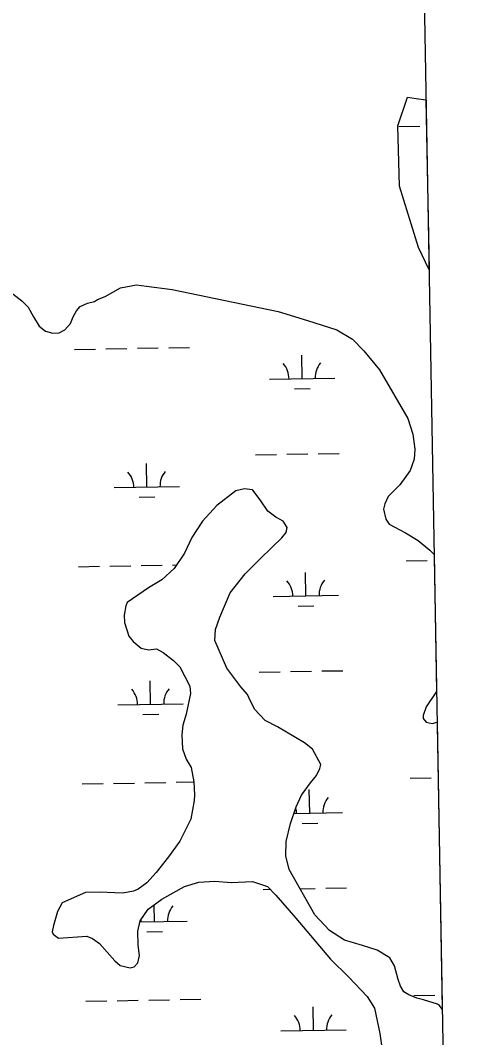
# Model space of a CAD drawing. Extents: x 3892998 to 3931244, y 278583 to 304547.
# Drawn here: x 3928324 to 3929022, y 294498 to 296055 of the extents above; entities that cross this region are included whole.
import ezdxf

# ---------------------------------------------------------------- set-up
doc = ezdxf.new("R2010")
doc.units = 0
for name, color, linetype in [('V-GRID-FRAM', 7, 'Continuous'), ('V-RIVR-EDGE', 7, 'Continuous'), ('V-WETL-SWMP', 7, 'Continuous')]:
    doc.layers.add(name, color=color, linetype=linetype)

msp = doc.modelspace()

# ---------------------------------------------------------------- linework, layer by layer
at = {"layer": 'V-GRID-FRAM'}
msp.add_lwpolyline([(3896958.4, 302195.2), (3928823.6, 302746.7), (3929146.3, 284567.1), (3897265.1, 284015.2), (3896958.4, 302195.2)], dxfattribs=at)
at = {"layer": 'V-RIVR-EDGE'}
msp.add_spline([(3927723.7, 294732.6), (3927728.3, 294752.1), (3927732.5, 294766.7), (3927743.7, 294778.1), (3927753.1, 294792.7), (3927754.5, 294807.7), (3927759.1, 294817.8), (3927767.5, 294827.2), (3927767.5, 294832.7), (3927765.4, 294840.4), (3927768.2, 294841.8), (3927786.7, 294841.7), (3927796.1, 294845.5), (3927796.4, 294852.5), (3927796.8, 294880.7), (3927795.5, 294892.9), (3927795.9, 294900.2), (3927799.7, 294903.7), (3927805.6, 294904.7), (3927812.9, 294904.7), (3927815.4, 294902.6), (3927816, 294885.9), (3927818.8, 294876.1), (3927831.3, 294858.3), (3927852.8, 294843.3), (3927880.2, 294822.3), (3927914, 294802.8), (3927921.3, 294800.7), (3927929.3, 294803.1), (3927937.6, 294803.4), (3927953.3, 294797.1), (3927963, 294790.1), (3927967.9, 294790.5), (3927972.4, 294791.5), (3927985, 294792.2), (3927989.8, 294790.4), (3927994, 294784.8), (3927999.9, 294780.3), (3928006.5, 294774.3), (3928005.4, 294759.7), (3928006.1, 294743.4), (3928012.3, 294729.1), (3928013, 294721.1), (3928014.7, 294695.7), (3928018.8, 294674.1), (3928027.8, 294660.5), (3928036.8, 294650.7), (3928044.5, 294640.6), (3928050.7, 294629.4), (3928053.1, 294621.8), (3928065.3, 294607.5), (3928087.1, 294590), (3928107.6, 294573.9), (3928122.9, 294552.3), (3928132.6, 294545.3), (3928143.1, 294544.6), (3928152.1, 294541.8), (3928188.2, 294512.5), (3928191, 294506.2), (3928187.5, 294492.3), (3928182.6, 294462.4), (3928183.2, 294424.8), (3928196.3, 294393.4), (3928217.1, 294350.9), (3928235.8, 294317.4), (3928257.3, 294290.9), (3928302.5, 294259.5), (3928327.5, 294249), (3928358.9, 294248.2), (3928372.8, 294248.2), (3928386.7, 294245.3), (3928398.5, 294248.1), (3928415.3, 294247.4), (3928431.2, 294237.6), (3928450, 294235.4), (3928484.8, 294233.3), (3928500.5, 294232.2), (3928507.5, 294231.5), (3928523.8, 294222.7), (3928531.1, 294215), (3928531.1, 294207), (3928530.7, 294201.1), (3928523.4, 294197.3), (3928510.5, 294195.9), (3928504.6, 294192.5), (3928499, 294182.7), (3928498.6, 294172), (3928499.6, 294158), (3928513.5, 294139.9), (3928530.1, 294116.2), (3928543, 294102.2), (3928554.5, 294095.9), (3928562.8, 294095.6), (3928574, 294096.9), (3928631.1, 294113.8), (3928678.1, 294130.4), (3928692.4, 294136)], degree=3, dxfattribs=at)
at = {"layer": 'V-WETL-SWMP'}
for p, q in [((3928901.3, 295893.8), (3928916.1, 295937.3)), ((3928916.1, 295937.3), (3928929.3, 295935.5)), ((3928929.3, 295935.5), (3928944.5, 295933.6)), ((3928944.5, 295933.6), (3928949.2, 295673.2)), ((3928903.9, 295801.5), (3928901.3, 295893.8)), ((3928902.9, 295892.8), (3928934.9, 295893.3)), ((3928932.9, 295707.6), (3928903.9, 295801.5)), ((3928949.2, 295673.2), (3928932.9, 295707.6)), ((3928477.1, 295645.5), (3928501.7, 295650.3)), ((3928501.7, 295650.3), (3928516.9, 295648.4)), ((3928516.9, 295648.4), (3928556, 295643.1)), ((3928312.2, 295636.4), (3928326.2, 295626)), ((3928441.7, 295627.8), (3928453.3, 295632.5)), ((3928453.3, 295632.5), (3928477.1, 295645.5)), ((3928556, 295643.1), (3928664.4, 295620.8)), ((3928326.2, 295626), (3928335.9, 295616.1)), ((3928409.4, 295610.3), (3928415.5, 295616.9)), ((3928415.5, 295616.9), (3928426.7, 295622)), ((3928426.7, 295622), (3928437.1, 295624.7)), ((3928437.1, 295624.7), (3928441.7, 295627.8)), ((3928664.4, 295620.8), (3928718.4, 295609.3)), ((3928335.9, 295616.1), (3928344.1, 295601.4)), ((3928344.1, 295601.4), (3928352.7, 295587.2)), ((3928400.6, 295591.3), (3928404.8, 295601.4)), ((3928404.8, 295601.4), (3928409.4, 295610.3)), ((3928718.4, 295609.3), (3928763.4, 295595.8)), ((3928352.7, 295587.2), (3928362, 295579.5)), ((3928391.7, 295581.2), (3928400.6, 295591.3)), ((3928763.4, 295595.8), (3928808, 295581.5)), ((3928362, 295579.5), (3928373.6, 295576.1)), ((3928373.6, 295576.1), (3928383.3, 295576.9)), ((3928383.3, 295576.9), (3928391.7, 295581.2)), ((3928808, 295581.5), (3928831.9, 295567.1)), ((3928550.8, 295553.9), (3928582.8, 295554.5)), ((3928831.9, 295567.1), (3928849.2, 295549.2)), ((3928406.8, 295551.4), (3928438.8, 295552)), ((3928454.8, 295552.3), (3928486.8, 295552.8)), ((3928502.8, 295553.1), (3928534.8, 295553.7)), ((3928755, 295506.7), (3928754.4, 295542.7)), ((3928849.2, 295549.2), (3928873.5, 295520)), ((3928705, 295505.9), (3928805, 295507.6)), ((3928873.5, 295520), (3928916.8, 295445.5)), ((3928743.3, 295491.1), (3928767.3, 295491.5)), ((3928916.8, 295445.5), (3928924.3, 295421.7)), ((3928924.3, 295421.7), (3928927.5, 295398.6)), ((3928927.5, 295398.6), (3928926.4, 295383.4)), ((3928683.6, 295390), (3928715.6, 295390.6)), ((3928731.6, 295390.9), (3928763.6, 295391.4)), ((3928779.6, 295391.7), (3928811.6, 295392.3)), ((3928926.4, 295383.4), (3928920.2, 295366.2)), ((3928517.4, 295340.7), (3928516.7, 295376.7)), ((3928920.2, 295366.2), (3928904.7, 295344.2)), ((3928467.4, 295339.9), (3928567.3, 295341.6)), ((3928666.6, 295338.2), (3928653.4, 295335)), ((3928678.8, 295336.3), (3928666.6, 295338.2)), ((3928679.6, 295335.9), (3928678.8, 295336.3)), ((3928904.7, 295344.2), (3928889.5, 295329.3)), ((3928505.6, 295325.1), (3928529.6, 295325.5)), ((3928653.4, 295335), (3928624.5, 295312.7)), ((3928690.9, 295321.1), (3928679.6, 295335.9)), ((3928702.3, 295303.6), (3928690.9, 295321.1)), ((3928886.4, 295326.2), (3928881.3, 295315.2)), ((3928889.5, 295329.3), (3928886.4, 295326.2)), ((3928624.5, 295312.7), (3928602.3, 295288.3)), ((3928881.3, 295315.2), (3928879.4, 295306.6)), ((3928879.4, 295306.6), (3928883, 295291.7)), ((3928714.9, 295294.6), (3928702.3, 295303.6)), ((3928725.9, 295288.4), (3928714.9, 295294.6)), ((3928883, 295291.7), (3928888.1, 295283.9)), ((3928602.3, 295288.3), (3928586.4, 295263.3)), ((3928731.8, 295278.7), (3928725.9, 295288.4)), ((3928730.6, 295271.2), (3928731.8, 295278.7)), ((3928888.1, 295283.9), (3928913.2, 295270.7)), ((3928586.4, 295263.3), (3928574.8, 295239.4)), ((3928708.8, 295248.1), (3928724, 295263)), ((3928724, 295263), (3928730.6, 295271.2)), ((3928913.2, 295270.7), (3928932.4, 295259.1)), ((3928932.4, 295259.1), (3928950.4, 295243.9)), ((3928690.9, 295230.8), (3928708.8, 295248.1)), ((3928950.4, 295243.9), (3928956.9, 295237.5)), ((3928574.8, 295239.4), (3928559.2, 295216.2)), ((3928667.9, 295208.1), (3928690.9, 295230.8)), ((3928914.4, 295227.5), (3928946.4, 295228.1)), ((3928956.9, 295237.5), (3928960.6, 295027.5)), ((3928412.6, 295218.8), (3928444.6, 295219.4)), ((3928460.6, 295219.7), (3928492.6, 295220.2)), ((3928508.6, 295220.5), (3928540.6, 295221)), ((3928559.2, 295216.2), (3928540.1, 295198.6)), ((3928556.6, 295221.3), (3928562.7, 295221.4)), ((3928540.1, 295198.6), (3928519.8, 295186.4)), ((3928645, 295178.7), (3928667.9, 295208.1)), ((3928760.7, 295174.1), (3928760.1, 295210.1)), ((3928519.8, 295186.4), (3928487.1, 295164)), ((3928629.1, 295141.5), (3928645, 295178.7)), ((3928710.8, 295173.2), (3928810.7, 295175)), ((3928485.2, 295158.9), (3928482.5, 295144.8)), ((3928487.1, 295164), (3928485.2, 295158.9)), ((3928749, 295158.5), (3928773, 295158.9)), ((3928482.5, 295144.8), (3928482.9, 295133.1)), ((3928622.5, 295122.7), (3928629.1, 295141.5)), ((3928482.9, 295133.1), (3928489.6, 295112.4)), ((3928621.4, 295105.9), (3928622.5, 295122.7)), ((3928489.6, 295112.4), (3928496.3, 295104.2)), ((3928496.3, 295104.2), (3928508.5, 295094.1)), ((3928639.9, 295063.3), (3928621.4, 295105.9)), ((3928508.5, 295094.1), (3928519.8, 295091.4)), ((3928519.8, 295091.4), (3928532.3, 295093)), ((3928532.3, 295093), (3928542.1, 295087.2)), ((3928542.1, 295087.2), (3928558.2, 295075.1)), ((3928558.2, 295075.1), (3928567.6, 295065.4)), ((3928567.6, 295065.4), (3928583, 295036.1)), ((3928661.1, 295034.9), (3928639.9, 295063.3)), ((3928689.3, 295057.4), (3928721.3, 295058)), ((3928737.3, 295058.2), (3928769.3, 295058.8)), ((3928785.3, 295059.1), (3928817.3, 295059.6)), ((3928523.1, 295008.1), (3928522.5, 295044.1)), ((3928583, 295036.1), (3928584.2, 295024.4)), ((3928671.4, 295023.2), (3928661.1, 295034.9)), ((3928960.6, 295027.5), (3928944.7, 295004.3)), ((3928584.2, 295024.4), (3928577.6, 294993.1)), ((3928673.3, 295018.5), (3928671.4, 295023.2)), ((3928682, 295000.9), (3928673.3, 295018.5)), ((3928473.1, 295007.2), (3928573.1, 295009)), ((3928698.5, 294983.4), (3928682, 295000.9)), ((3928944.7, 295004.3), (3928940.4, 294991)), ((3928511.4, 294992.5), (3928535.4, 294992.9)), ((3928577.6, 294993.1), (3928572.6, 294976.3)), ((3928717.3, 294973.7), (3928698.5, 294983.4)), ((3928940.4, 294991), (3928940.4, 294986.3)), ((3928940.4, 294986.3), (3928944.7, 294980.8)), ((3928944.7, 294980.8), (3928954.1, 294978.5)), ((3928954.1, 294978.5), (3928961.5, 294980.6)), ((3928961.5, 294980.6), (3928969.3, 294541.4)), ((3928572.6, 294976.3), (3928571.1, 294961.4)), ((3928758.4, 294949.2), (3928717.3, 294973.7)), ((3928571.1, 294961.4), (3928572, 294939.9)), ((3928770.6, 294939.5), (3928758.4, 294949.2)), ((3928572, 294939.9), (3928577.5, 294923.9)), ((3928783.5, 294916.1), (3928770.6, 294939.5)), ((3928577.5, 294923.9), (3928585, 294911.4)), ((3928782, 294909.8), (3928783.5, 294916.1)), ((3928585, 294911.4), (3928589.4, 294889.6)), ((3928777, 294898.9), (3928782, 294909.8)), ((3928418.4, 294886.2), (3928450.4, 294886.8)), ((3928466.4, 294887), (3928498.3, 294887.6)), ((3928514.3, 294887.9), (3928546.3, 294888.4)), ((3928562.3, 294888.7), (3928589.4, 294889.2)), ((3928589.4, 294889.6), (3928590.2, 294869.3)), ((3928754, 294869.1), (3928768, 294887.9)), ((3928768, 294887.9), (3928777, 294898.9)), ((3928920.2, 294894.9), (3928952.2, 294895.4)), ((3928590.2, 294869.3), (3928589.9, 294860.7)), ((3928745.9, 294851.1), (3928754, 294869.1)), ((3928766.5, 294841.5), (3928765.9, 294877.5)), ((3928589.9, 294860.7), (3928584.5, 294832.5)), ((3928737, 294825.6), (3928745.9, 294851.1)), ((3928742.4, 294841.1), (3928816.5, 294842.3)), ((3928584.5, 294832.5), (3928567.8, 294798.8)), ((3928730.4, 294798.2), (3928737, 294825.6)), ((3928754.8, 294825.8), (3928778.8, 294826.3)), ((3928567.8, 294798.8), (3928550.7, 294774.5)), ((3928730.1, 294776), (3928730.4, 294798.2)), ((3928734.9, 294755.3), (3928730.1, 294776)), ((3928550.7, 294774.5), (3928531.7, 294750.6)), ((3928531.7, 294750.6), (3928517.3, 294734.9)), ((3928774.3, 294685.8), (3928734.9, 294755.3)), ((3928517.3, 294734.9), (3928504, 294725.1)), ((3928540, 294709.6), (3928575.1, 294729.3)), ((3928575.1, 294729.3), (3928597, 294735.6)), ((3928597, 294735.6), (3928621.2, 294737.2)), ((3928621.2, 294737.2), (3928646.2, 294735.4)), ((3928646.2, 294735.4), (3928679.1, 294737.1)), ((3928679.1, 294737.1), (3928702.2, 294729.3)), ((3928702.2, 294729.3), (3928714.7, 294716.1)), ((3928423.5, 294720.1), (3928387.6, 294704.3)), ((3928444.2, 294720.6), (3928423.5, 294720.1)), ((3928480.6, 294719.1), (3928444.2, 294720.6)), ((3928497, 294721.9), (3928480.6, 294719.1)), ((3928504, 294725.1), (3928497, 294721.9)), ((3928695.1, 294724.8), (3928706.3, 294725)), ((3928714.7, 294716.1), (3928745.3, 294680.6)), ((3928751.6, 294725.8), (3928775.1, 294726.2)), ((3928791.1, 294726.5), (3928823.1, 294727)), ((3928387.6, 294704.3), (3928380.6, 294691)), ((3928519.4, 294694.3), (3928540, 294709.6)), ((3928528.9, 294675.5), (3928528.4, 294701)), ((3928380.6, 294691), (3928374.4, 294669.5)), ((3928507.3, 294676.6), (3928519.4, 294694.3)), ((3928796.6, 294661.7), (3928774.3, 294685.8)), ((3928374.4, 294669.5), (3928372.5, 294659.7)), ((3928503.5, 294661), (3928507.3, 294676.6)), ((3928506.9, 294675.1), (3928578.9, 294676.3)), ((3928745.3, 294680.6), (3928798.4, 294617.9)), ((3928372.5, 294659.7), (3928374.1, 294656.2)), ((3928374.1, 294656.2), (3928381.9, 294650)), ((3928381.9, 294650), (3928425.3, 294653.2)), ((3928425.3, 294653.2), (3928434.3, 294649.4)), ((3928503.9, 294639.5), (3928503.5, 294661)), ((3928517.1, 294659.8), (3928541.1, 294660.3)), ((3928819.7, 294646.9), (3928796.6, 294661.7)), ((3928434.3, 294649.4), (3928444.9, 294642)), ((3928444.9, 294642), (3928468.1, 294615.5)), ((3928505.9, 294623.5), (3928503.9, 294639.5)), ((3928847.5, 294638.8), (3928819.7, 294646.9)), ((3928869.8, 294631.9), (3928847.5, 294638.8)), ((3928503.6, 294612.1), (3928505.9, 294623.5)), ((3928889, 294620.2), (3928869.8, 294631.9)), ((3928896.5, 294607.7), (3928889, 294620.2)), ((3928468.1, 294615.5), (3928476.7, 294608.1)), ((3928476.7, 294608.1), (3928491.9, 294604.6)), ((3928491.9, 294604.6), (3928497.8, 294606.2)), ((3928497.8, 294606.2), (3928503.6, 294612.1)), ((3928798.4, 294617.9), (3928826.2, 294590.3)), ((3928901.7, 294587), (3928896.5, 294607.7)), ((3928826.2, 294590.3), (3928854.5, 294561)), ((3928905.6, 294576.5), (3928901.7, 294587)), ((3928910.7, 294567.9), (3928905.6, 294576.5)), ((3928854.5, 294561), (3928865.5, 294543.1)), ((3928918.2, 294563.6), (3928910.7, 294567.9)), ((3928930.7, 294558.2), (3928918.2, 294563.6)), ((3928926, 294562.3), (3928957.9, 294562.8)), ((3928940.5, 294555.5), (3928930.7, 294558.2)), ((3928424.1, 294553.6), (3928456.1, 294554.1)), ((3928472.1, 294554.4), (3928504.1, 294555)), ((3928520.1, 294555.2), (3928552.1, 294555.8)), ((3928568.1, 294556.1), (3928600.1, 294556.6)), ((3928772.3, 294508.8), (3928771.6, 294544.8)), ((3928865.5, 294543.1), (3928873.8, 294504)), ((3928962, 294549.3), (3928940.5, 294555.5)), ((3928965.1, 294547), (3928962, 294549.3)), ((3928969.3, 294541.4), (3928965.1, 294547)), ((3928722.3, 294508), (3928822.3, 294509.7)), ((3928873.8, 294504), (3928879.1, 294468.1))]:
    msp.add_line(p, q, dxfattribs=at)
for centre, start, end in [((3928699.7, 295506.2), 0.2199, 41.7635), ((3928810.2, 295508.2), 140.2199, 181.7635), ((3928462.1, 295340.2), 0.2199, 41.7635), ((3928572.6, 295342.2), 140.2199, 181.7635), ((3928705.5, 295173.6), 0.2199, 41.7635), ((3928816, 295175.5), 140.2199, 181.7635), ((3928467.9, 295007.6), 0.2199, 41.7635), ((3928578.3, 295009.5), 140.2199, 181.7635), ((3928821.7, 294842.9), 140.2199, 181.7635), ((3928711.3, 294841), 0.2199, 14.3473), ((3928584.1, 294676.9), 140.2199, 181.7635), ((3928473.6, 294675), 0.2199, 5.9252), ((3928717, 294508.4), 0.2199, 41.7635), ((3928827.5, 294510.3), 140.2199, 181.7635)]:
    msp.add_arc(centre, 35.2, start, end, dxfattribs=at)

doc.saveas('drawing.dxf')
